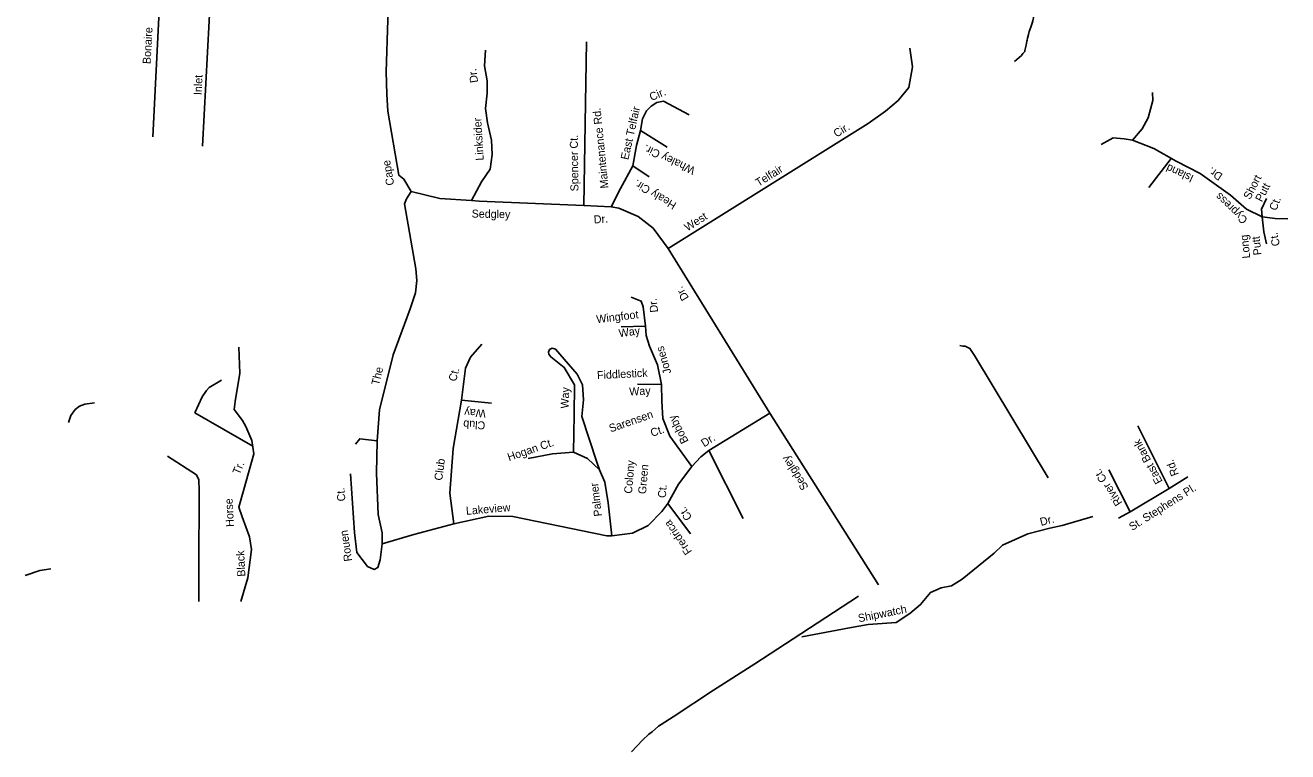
# Model space of a CAD drawing. Extents: x 2308163 to 2335412, y -96774 to 127732.
# Drawn here: x 2322566.09 to 2322606.54, y 95008.62 to 95031.9 of the extents above; entities that cross this region are included whole.
import ezdxf

# ---------------------------------------------------------------- set-up
doc = ezdxf.new("R2010")
doc.units = 0
doc.layers.add('Old_Level_10', color=7, linetype='Continuous')
doc.layers.add('Old_Level_35', color=7, linetype='Continuous')

msp = doc.modelspace()

# ---------------------------------------------------------------- linework, layer by layer
at = {"layer": 'Old_Level_35'}
for points in [[(2322570.18, 95028.329), (2322570.916, 95043.006), (2322570.76, 95044.3)], [(2322571.775, 95028.028), (2322572.034, 95033.059), (2322572.18, 95034.801), (2322572.185, 95036.605), (2322572.335, 95038.461), (2322572.196, 95040.242), (2322572.208, 95041.415), (2322572.5, 95042.408), (2322572.616, 95043.291), (2322572.632, 95044.58)], [(2322578.457, 95026.574), (2322578.225, 95026.974), (2322578.065, 95027.094), (2322577.711, 95029.152), (2322577.68, 95029.693), (2322577.656, 95030.414), (2322577.713, 95032.081), (2322577.695, 95032.507), (2322577.633, 95033.556), (2322577.566, 95034.442), (2322577.598, 95034.916), (2322577.778, 95035.384), (2322578.155, 95035.878), (2322578.434, 95036.359), (2322578.686, 95037.022), (2322578.99, 95038.222), (2322579.294, 95039.455), (2322579.709, 95041.044), (2322580.056, 95042.57), (2322580.175, 95043.432)], [(2322598.187, 95031.42), (2322598.206, 95031.486), (2322598.232, 95031.602), (2322598.257, 95031.704), (2322598.308, 95031.842), (2322598.351, 95031.974), (2322598.376, 95032.045), (2322598.385, 95032.099), (2322598.394, 95032.145), (2322598.387, 95032.215), (2322598.397, 95032.294), (2322598.366, 95032.6), (2322598.316, 95033.117), (2322598.251, 95033.697), (2322598.225, 95033.893), (2322598.223, 95034.15), (2322598.215, 95034.455), (2322598.235, 95034.963), (2322598.262, 95035.76), (2322598.312, 95036.891), (2322598.343, 95037.689)], [(2322583.986, 95026.131), (2322584.072, 95031.374)], [(2322597.782, 95030.746), (2322598.005, 95030.935), (2322598.053, 95030.997), (2322598.093, 95031.043), (2322598.117, 95031.065), (2322598.118, 95031.097), (2322598.154, 95031.268), (2322598.179, 95031.392), (2322598.187, 95031.42)], [(2322580.837, 95031.106), (2322580.803, 95030.6), (2322580.885, 95030.122), (2322580.887, 95029.73), (2322580.838, 95029.24), (2322580.904, 95028.78), (2322581.032, 95028.219), (2322581.049, 95027.761), (2322580.983, 95027.288), (2322580.708, 95026.889), (2322580.392, 95026.288)], [(2322586.689, 95024.745), (2322593.099, 95028.755), (2322593.652, 95029.145), (2322594.057, 95029.491), (2322594.399, 95029.905), (2322594.52, 95030.572), (2322594.426, 95031.164)], [(2322601.561, 95028.225), (2322601.872, 95028.579), (2322602.067, 95028.937), (2322602.219, 95029.496), (2322602.211, 95029.745)], [(2322584.868, 95026.084), (2322585.167, 95026.673), (2322585.552, 95027.396), (2322585.673, 95028.046), (2322585.804, 95028.532), (2322585.866, 95028.907), (2322585.99, 95029.164), (2322586.142, 95029.306), (2322586.327, 95029.431), (2322586.541, 95029.472), (2322587.361, 95029.035)], [(2322585.804, 95028.532), (2322586.654, 95027.996)], [(2322600.561, 95028.078), (2322600.95, 95028.296), (2322601.298, 95028.268), (2322601.561, 95028.225), (2322602.249, 95027.953), (2322602.965, 95027.547), (2322603.731, 95027.156), (2322604.702, 95026.459), (2322605.217, 95026.011), (2322605.723, 95025.761), (2322605.698, 95026.011), (2322605.86, 95026.353)], [(2322585.552, 95027.396), (2322586.081, 95027.05)], [(2322602.089, 95026.699), (2322602.809, 95027.635)], [(2322578.457, 95026.574), (2322578.301, 95026.337), (2322578.247, 95026.175), (2322578.601, 95024.101), (2322578.637, 95023.724), (2322578.591, 95023.332), (2322578.425, 95022.815), (2322577.883, 95021.344), (2322577.446, 95019.579), (2322577.362, 95018.584), (2322577.343, 95017.554), (2322577.396, 95016.226), (2322577.523, 95015.633), (2322577.527, 95015.289), (2322577.46, 95014.768), (2322577.386, 95014.525), (2322577.27, 95014.464), (2322577.06, 95014.553), (2322576.715, 95015.006), (2322576.639, 95015.647), (2322576.508, 95017.533)], [(2322587.447, 95017.758), (2322587.736, 95018.075), (2322587.989, 95018.279), (2322589.946, 95019.472), (2322586.689, 95024.745), (2322586.204, 95025.4), (2322585.726, 95025.776), (2322585.113, 95026.043), (2322584.868, 95026.084), (2322583.986, 95026.131), (2322580.637, 95026.263), (2322580.392, 95026.288), (2322579.379, 95026.355), (2322578.457, 95026.574)], [(2322605.723, 95025.761), (2322605.773, 95025.279), (2322605.859, 95024.895)], [(2322605.723, 95025.761), (2322606.136, 95025.714), (2322606.539, 95025.697)], [(2322577.527, 95015.289), (2322578.536, 95015.582), (2322579.825, 95015.93), (2322580.947, 95016.169), (2322581.716, 95016.159), (2322583.944, 95015.703), (2322584.724, 95015.545), (2322584.888, 95015.539), (2322585.546, 95015.631), (2322586.046, 95015.876), (2322586.487, 95016.319), (2322586.676, 95016.574), (2322587.018, 95017.2), (2322587.447, 95017.758), (2322586.744, 95018.731), (2322586.517, 95019.296), (2322586.487, 95019.853), (2322586.473, 95020.393), (2322586.348, 95021.02), (2322586.09, 95021.618), (2322585.987, 95021.965), (2322585.965, 95022.26), (2322585.888, 95022.884), (2322585.829, 95023.066), (2322585.506, 95023.192)], [(2322585.965, 95022.26), (2322585.178, 95022.238)], [(2322579.825, 95015.93), (2322579.699, 95016.906), (2322579.797, 95018.343), (2322580.063, 95019.888), (2322580.197, 95020.914), (2322580.357, 95021.269), (2322580.715, 95021.682)], [(2322598.859, 95017.401), (2322597.694, 95019.336), (2322596.499, 95021.318), (2322596.355, 95021.549), (2322596.294, 95021.581), (2322596.209, 95021.614), (2322596.131, 95021.624), (2322596.03, 95021.642)], [(2322572.998, 95013.434), (2322573.226, 95014.192), (2322573.344, 95015.104), (2322573.271, 95015.508), (2322573.036, 95016.146), (2322572.932, 95016.464), (2322573.095, 95017.031), (2322573.42, 95018.166), (2322573.349, 95018.598), (2322573.157, 95019.048), (2322573.056, 95019.238), (2322572.782, 95019.591), (2322572.819, 95019.847), (2322572.965, 95020.759), (2322572.937, 95021.59)], [(2322583.658, 95018.226), (2322583.682, 95019.42), (2322583.683, 95020.385), (2322583.358, 95020.936), (2322582.928, 95021.278), (2322582.865, 95021.362), (2322582.851, 95021.428), (2322582.887, 95021.509), (2322582.97, 95021.555), (2322583.083, 95021.518), (2322583.776, 95020.725), (2322583.945, 95020.376), (2322583.977, 95019.9), (2322583.926, 95019.362), (2322584.4, 95017.906), (2322584.489, 95017.657)], [(2322571.524, 95019.487), (2322571.762, 95019.991), (2322571.9, 95020.195), (2322571.982, 95020.297), (2322572.376, 95020.529)], [(2322586.473, 95020.393), (2322585.704, 95020.404)], [(2322567.48, 95019.17), (2322567.554, 95019.395), (2322567.693, 95019.589), (2322567.833, 95019.692), (2322568.003, 95019.765), (2322568.308, 95019.803)], [(2322580.063, 95019.888), (2322581.026, 95019.789)], [(2322571.524, 95019.487), (2322573.379, 95018.417)], [(2322589.946, 95019.472), (2322593.423, 95013.973)], [(2322601.733, 95019.066), (2322602.742, 95017.059), (2322603.336, 95017.436)], [(2322577.362, 95018.584), (2322576.808, 95018.652), (2322576.671, 95018.477)], [(2322570.646, 95018.097), (2322571.578, 95017.499), (2322571.651, 95017.337), (2322571.665, 95016.991), (2322571.658, 95014.493), (2322571.656, 95013.438)], [(2322584.888, 95015.539), (2322584.764, 95016.601), (2322584.656, 95017.259), (2322584.489, 95017.657), (2322584.109, 95018.014), (2322583.658, 95018.226), (2322582.984, 95018.167), (2322582.209, 95018.014)], [(2322587.989, 95018.279), (2322589.092, 95016.098)], [(2322601.489, 95016.306), (2322600.805, 95017.656)], [(2322602.742, 95017.059), (2322601.489, 95016.306), (2322601.117, 95016.104)], [(2322586.676, 95016.574), (2322587.405, 95015.6)], [(2322590.973, 95012.309), (2322592.496, 95012.588), (2322593.097, 95012.7), (2322593.995, 95012.769), (2322594.436, 95013.052), (2322594.778, 95013.338), (2322595.09, 95013.725), (2322595.433, 95013.879), (2322595.767, 95013.934), (2322596.106, 95014.155), (2322597.13, 95014.981), (2322597.404, 95015.237), (2322598.213, 95015.607), (2322598.916, 95015.782), (2322599.317, 95015.867), (2322600.29, 95016.165)], [(2322566.092, 95014.271), (2322566.554, 95014.433), (2322566.912, 95014.48)], [(2322592.791, 95013.607), (2322590.941, 95012.398), (2322589.464, 95011.442), (2322588.146, 95010.591), (2322586.851, 95009.739), (2322586.47, 95009.49), (2322586.382, 95009.437), (2322586.176, 95009.263), (2322586.071, 95009.187), (2322585.863, 95008.989), (2322585.515, 95008.622)]]:
    msp.add_lwpolyline(points, dxfattribs=at)

# ---------------------------------------------------------------- texts
at = {"layer": 'Old_Level_10'}
for s, height, rotation, p in [('Bonaire', 0.2563, 86.8529, (2322570.106, 95030.654)), ('Inlet', 0.2563, 87.8162, (2322571.746, 95029.661)), ('Dr.', 0.2563, 98.3115, (2322580.602, 95030.077)), ('Cir.', 0.2563, 22.8854, (2322586.153, 95029.472)), ('Linksider', 0.2563, 93.4684, (2322580.781, 95027.574)), ('Maintenance Rd.', 0.25632, 95.7048, (2322584.779, 95026.687)), ('East Telfair ', 0.25632, 77.2768, (2322585.41, 95027.574)), ('Cir.', 0.2563, 31.7692, (2322592.083, 95028.299)), ('Spencer Ct.', 0.25632, 90.7324, (2322583.815, 95026.581)), ('Whaley Cir.', 0.25632, 154.835, (2322587.579, 95027.335)), ('Cape', 0.2563, 99.9628, (2322577.916, 95026.791)), ('Telfair', 0.2563, 31.8069, (2322589.583, 95026.724)), (' Island ', 0.2563, 155.2034, (2322603.633, 95027.044)), ('Dr.', 0.2563, 146.8638, (2322604.474, 95027.122)), ('Healy Cir.', 0.2563, 149.1209, (2322586.977, 95026.201)), ('Short', 0.2563, 62.5056, (2322605.329, 95026.299)), ('Cypress', 0.2563, 136.1992, (2322605.275, 95025.69)), ('Putt', 0.2563, 62.5056, (2322605.708, 95026.222)), ('Ct.', 0.2563, 68.6681, (2322606.17, 95025.941)), ('Sedgley', 0.2563, 358.9794, (2322580.391, 95025.741)), ('Dr.', 0.2563, 3.7721, (2322584.313, 95025.549)), ('West', 0.2563, 32.3643, (2322587.307, 95025.292)), ('Long', 0.2563, 95.9768, (2322605.338, 95024.443)), ('Putt', 0.2563, 95.9768, (2322605.7, 95024.546)), ('Ct.', 0.2563, 101.7692, (2322606.292, 95024.852)), ('Dr.', 0.2563, 121.0201, (2322587.361, 95023.17)), ('Dr.', 0.2563, 96.5311, (2322586.369, 95022.712)), ('Wingfoot ', 0.2563, 6.8876, (2322584.404, 95022.354)), ('Way', 0.2563, 8.3091, (2322585.125, 95021.902)), ('Jones', 0.2563, 106.3222, (2322586.791, 95020.765)), ('The ', 0.2563, 76.327, (2322577.424, 95020.347)), ('Ct.', 0.2563, 75.0685, (2322579.891, 95020.47)), ('Fiddlestick', 0.25632, 2.8383, (2322584.416, 95020.561)), ('Way', 0.2563, 87.7119, (2322583.496, 95019.616)), ('Way', 0.2563, 2.8383, (2322585.447, 95020.035)), ('Way', 0.2563, 176.6967, (2322580.852, 95019.583)), ('Club', 0.2563, 176.6967, (2322580.836, 95019.202)), ('Sarensen', 0.2563, 19.2289, (2322584.846, 95018.852)), ('Bobby', 0.2563, 117.1145, (2322587.349, 95018.573)), ('Ct.', 0.2563, 19.2289, (2322586.173, 95018.709)), ('Hogan Ct.', 0.2563, 19.0033, (2322581.591, 95017.931)), ('Dr.', 0.2563, 32.3018, (2322587.843, 95018.375)), ('East Bank', 0.2563, 118.3259, (2322602.537, 95017.285)), ('Club ', 0.2563, 82.3139, (2322579.446, 95017.3)), ('Sedgley', 0.2563, 122.9112, (2322591.195, 95017.105)), ('Tr.', 0.2563, 66.8835, (2322572.955, 95017.481)), ('Colony', 0.2563, 85.3278, (2322585.529, 95016.886)), ('Green ', 0.2563, 85.3278, (2322585.978, 95016.871)), ('River Ct.', 0.2563, 123.4059, (2322601.252, 95016.602)), ('Rd.', 0.2563, 110.7645, (2322603.053, 95017.512)), ('Palmer', 0.2563, 97.0173, (2322584.571, 95016.177)), ('Ct.', 0.2563, 94.6733, (2322576.35, 95016.656)), ('Ct.', 0.2563, 85.3278, (2322586.611, 95016.747)), ('St. Stephens Pl.', 0.25632, 32.4762, (2322601.554, 95015.694)), ('Horse', 0.2563, 92.966, (2322572.78, 95015.834)), ('Lakeview', 0.2563, 4.7502, (2322580.221, 95016.213)), ('Ct.', 0.2563, 124.4823, (2322587.469, 95016.137)), ('Fredrica', 0.2563, 124.4823, (2322587.462, 95015.04)), ('Dr.', 0.2563, 14.4843, (2322598.636, 95015.857)), ('Rouen', 0.2563, 98.3217, (2322576.563, 95014.739)), ('Black', 0.2563, 92.67, (2322573.144, 95014.238)), ('Shipwatch', 0.2563, 11.3903, (2322592.8, 95012.768))]:
    msp.add_text(s, height=height, rotation=rotation, dxfattribs=at).set_placement(p)

doc.saveas('drawing.dxf')
